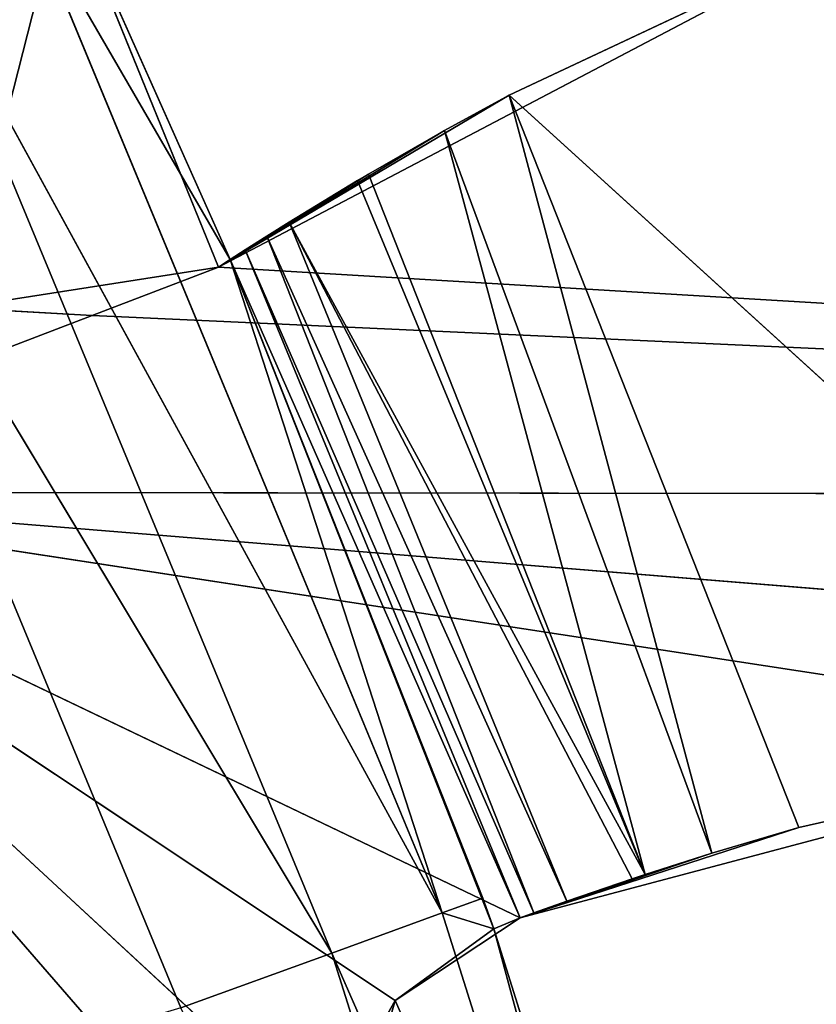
# Model space of a CAD drawing. Extents: x 0 to 110, y -110 to 0.
# Tile 1051 of 1056: x 90.21 to 92.69, y -41.99 to -38.93. Entities that reach past the tile are written whole.
import ezdxf

# ---------------------------------------------------------------- set-up
doc = ezdxf.new("R2010")
doc.units = 0
doc.header["$LTSCALE"] = 25.4
doc.layers.get('0').update_dxf_attribs({"color": 13, "linetype": 'CONTINUOUS'})

# ---------------------------------------------------------------- blocks, each defined once
blk = doc.blocks.new('REFLECTOR-LED-GU10-ES111-D')
at = {"color": 18}
for p, q in [((91.1462, 56, 42.3866), (88.9966, 56, 40.3975)), ((88.9966, 56, 40.3975), (91.1262, 56, 42.8529)), ((88.9966, 56, 40.3975), (91.1262, 56, 42.8529)), ((91.3756, 56, 41.9803), (88.9966, 56, 40.3975)), ((91.1462, 56, 42.3866), (88.9966, 56, 40.3975)), ((91.3756, 56, 41.9803), (88.9966, 56, 40.3975)), ((91.7644, 56, 41.7222), (88.9966, 56, 40.3975)), ((91.7644, 56, 41.7222), (88.9966, 56, 40.3975)), ((93.9171, 56, 41.151), (88.9966, 56, 40.3975)), ((96.1376, 56, 40.979), (88.9966, 56, 40.3975)), ((93.9171, 56, 41.151), (88.9966, 56, 40.3975)), ((96.1376, 56, 40.979), (88.9966, 56, 40.3975)), ((102.825, 56, 40.4134), (88.9966, 56, 40.3975)), ((102.825, 56, 40.4134), (88.9966, 56, 40.3975)), ((90.4329, 56, 39.8477), (88.9966, 56, 40.3975)), ((90.4329, 56, 39.8477), (88.9966, 56, 40.3975)), ((90.4329, 56, 39.8477), (90.013, 56, 39.8237)), ((90.013, 56, 39.8237), (90.4329, 46, 39.8477)), ((90.013, 56, 39.8237), (90.4329, 46, 39.8477)), ((90.4329, 56, 39.8477), (90.013, 56, 39.8237)), ((102.825, 56, 40.4134), (90.4329, 56, 39.8477)), ((90.8255, 56, 39.697), (90.4329, 56, 39.8477)), ((102.825, 56, 40.4134), (90.4329, 56, 39.8477)), ((90.4329, 56, 39.8477), (90.4329, 46, 39.8477)), ((90.4329, 56, 39.8477), (90.4329, 46, 39.8477)), ((90.4329, 56, 39.8477), (90.8255, 46, 39.697)), ((90.4329, 56, 39.8477), (90.8255, 46, 39.697)), ((90.8255, 56, 39.697), (90.4329, 56, 39.8477)), ((92.8146, 56, 38.6511), (90.8255, 56, 39.697)), ((90.8255, 56, 39.697), (102.825, 56, 40.4134)), ((90.8255, 56, 39.697), (102.825, 56, 40.4134)), ((91.7306, 54, 39.1614), (90.8255, 56, 39.697)), ((90.8255, 56, 39.697), (92.8146, 54, 38.6511)), ((91.7306, 54, 39.1614), (90.8255, 56, 39.697)), ((91.5295, 53.9736, 39.2712), (90.8255, 56, 39.697)), ((91.5295, 53.9736, 39.2712), (90.8255, 56, 39.697)), ((91.2921, 53.866, 39.4074), (90.8255, 56, 39.697)), ((91.2586, 53.8425, 39.4272), (90.8255, 56, 39.697)), ((91.2921, 53.866, 39.4074), (90.8255, 56, 39.697)), ((91.2586, 53.8425, 39.4272), (90.8255, 56, 39.697)), ((91.0454, 53.6186, 39.5568), (90.8255, 56, 39.697)), ((91.0454, 53.6186, 39.5568), (90.8255, 56, 39.697)), ((90.9765, 53.5001, 39.5999), (90.8255, 56, 39.697)), ((90.8255, 46, 39.697), (90.8255, 56, 39.697)), ((90.8255, 56, 39.697), (90.8621, 53, 39.6732)), ((90.8255, 56, 39.697), (90.8621, 53, 39.6732)), ((90.8255, 56, 39.697), (90.9091, 53.3277, 39.6428)), ((90.8255, 56, 39.697), (90.9091, 53.3277, 39.6428)), ((90.9765, 53.5001, 39.5999), (90.8255, 56, 39.697)), ((92.8146, 56, 38.6511), (90.8255, 56, 39.697)), ((90.8255, 56, 39.697), (92.8146, 54, 38.6511)), ((90.8255, 46, 39.697), (90.8255, 56, 39.697)), ((91.1462, 56, 42.3866), (91.3756, 56, 41.9803)), ((91.3756, 56, 41.9803), (91.1462, 46, 42.3866)), ((91.3756, 56, 41.9803), (91.1462, 46, 42.3866)), ((91.1462, 56, 42.3866), (91.3756, 56, 41.9803)), ((91.3756, 56, 41.9803), (91.7644, 56, 41.7222)), ((91.3756, 56, 41.9803), (91.7644, 56, 41.7222)), ((91.3756, 56, 41.9803), (91.7644, 53.4116, 41.7222)), ((91.3756, 56, 41.9803), (91.7644, 53.4116, 41.7222)), ((91.3756, 56, 41.9803), (91.6825, 53, 41.7564)), ((91.3756, 56, 41.9803), (91.6825, 53, 41.7564)), ((91.3756, 56, 41.9803), (91.3756, 46, 41.9803)), ((91.3756, 56, 41.9803), (91.3756, 46, 41.9803)), ((91.7644, 56, 41.7222), (93.9171, 56, 41.151)), ((91.7644, 53.4116, 41.7222), (91.7644, 56, 41.7222)), ((91.7644, 53.4116, 41.7222), (91.7644, 56, 41.7222)), ((91.807, 53.5, 41.7068), (91.7644, 56, 41.7222)), ((91.9095, 53.6532, 41.6702), (91.7644, 56, 41.7222)), ((91.807, 53.5, 41.7068), (91.7644, 56, 41.7222)), ((91.9095, 53.6532, 41.6702), (91.7644, 56, 41.7222)), ((92.1133, 53.8404, 41.6007), (91.7644, 56, 41.7222)), ((92.1133, 53.8404, 41.6007), (91.7644, 56, 41.7222)), ((92.1531, 53.866, 41.5875), (91.7644, 56, 41.7222)), ((91.7644, 56, 41.7222), (93.9171, 56, 41.151)), ((91.7644, 56, 41.7222), (92.6319, 54, 41.4413)), ((91.7644, 56, 41.7222), (92.6319, 54, 41.4413)), ((91.7644, 56, 41.7222), (92.3606, 53.9593, 41.5215)), ((91.7644, 56, 41.7222), (92.3606, 53.9593, 41.5215)), ((92.1531, 53.866, 41.5875), (91.7644, 56, 41.7222)), ((93.9171, 56, 41.151), (92.6319, 54, 41.4413)), ((93.9171, 56, 41.151), (92.6319, 54, 41.4413)), ((91.5295, 53.9736, 39.2712), (91.7306, 54, 39.1614)), ((91.5295, 53.9736, 39.2712), (91.7306, 54, 39.1614)), ((92.6319, 54, 41.4413), (91.7306, 54, 39.1614)), ((91.7306, 54, 39.1614), (93.9171, 54, 41.151)), ((91.7306, 54, 39.1614), (92.8146, 54, 38.6511)), ((91.7306, 54, 39.1614), (93.9171, 54, 41.151)), ((91.7306, 54, 39.1614), (92.3606, 53.9593, 41.5215)), ((91.7306, 54, 39.1614), (92.3606, 53.9593, 41.5215)), ((92.6319, 54, 41.4413), (91.7306, 54, 39.1614)), ((91.7306, 54, 39.1614), (92.8146, 54, 38.6511)), ((92.6319, 54, 41.4413), (92.3606, 53.9593, 41.5215)), ((92.6319, 54, 41.4413), (92.3606, 53.9593, 41.5215)), ((93.9171, 54, 41.151), (92.6319, 54, 41.4413)), ((93.9171, 54, 41.151), (92.6319, 54, 41.4413)), ((91.2921, 53.866, 39.4074), (91.5295, 53.9736, 39.2712)), ((91.2921, 53.866, 39.4074), (91.5295, 53.9736, 39.2712)), ((91.5295, 53.9736, 39.2712), (92.1531, 53.866, 41.5875)), ((91.5295, 53.9736, 39.2712), (92.1531, 53.866, 41.5875)), ((91.5295, 53.9736, 39.2712), (92.3606, 53.9593, 41.5215)), ((91.5295, 53.9736, 39.2712), (92.3606, 53.9593, 41.5215)), ((92.3606, 53.9593, 41.5215), (92.1531, 53.866, 41.5875)), ((92.3606, 53.9593, 41.5215), (92.1531, 53.866, 41.5875)), ((92.1531, 53.866, 41.5875), (91.0454, 53.6186, 39.5568)), ((92.1531, 53.866, 41.5875), (91.0454, 53.6186, 39.5568)), ((91.2586, 53.8425, 39.4272), (92.1531, 53.866, 41.5875)), ((91.2586, 53.8425, 39.4272), (91.2921, 53.866, 39.4074)), ((91.2586, 53.8425, 39.4272), (92.1531, 53.866, 41.5875)), ((91.2586, 53.8425, 39.4272), (91.2921, 53.866, 39.4074)), ((91.2921, 53.866, 39.4074), (92.1531, 53.866, 41.5875)), ((91.2921, 53.866, 39.4074), (92.1531, 53.866, 41.5875)), ((92.1531, 53.866, 41.5875), (92.1133, 53.8404, 41.6007)), ((92.1531, 53.866, 41.5875), (92.1133, 53.8404, 41.6007)), ((91.0454, 53.6186, 39.5568), (91.2586, 53.8425, 39.4272)), ((91.0454, 53.6186, 39.5568), (91.2586, 53.8425, 39.4272)), ((92.1133, 53.8404, 41.6007), (91.0454, 53.6186, 39.5568)), ((92.1133, 53.8404, 41.6007), (91.0454, 53.6186, 39.5568)), ((92.1133, 53.8404, 41.6007), (91.9095, 53.6532, 41.6702)), ((92.1133, 53.8404, 41.6007), (91.9095, 53.6532, 41.6702)), ((90.9765, 53.5001, 39.5999), (91.9095, 53.6532, 41.6702)), ((90.9765, 53.5001, 39.5999), (91.9095, 53.6532, 41.6702)), ((91.0454, 53.6186, 39.5568), (91.9095, 53.6532, 41.6702)), ((91.0454, 53.6186, 39.5568), (91.9095, 53.6532, 41.6702)), ((91.9095, 53.6532, 41.6702), (91.807, 53.5, 41.7068)), ((91.9095, 53.6532, 41.6702), (91.807, 53.5, 41.7068)), ((90.9765, 53.5001, 39.5999), (91.0454, 53.6186, 39.5568)), ((90.9765, 53.5001, 39.5999), (91.0454, 53.6186, 39.5568)), ((90.9091, 53.3277, 39.6428), (90.9765, 53.5001, 39.5999)), ((90.9091, 53.3277, 39.6428), (90.9765, 53.5001, 39.5999)), ((90.9091, 53.3277, 39.6428), (91.807, 53.5, 41.7068)), ((90.9091, 53.3277, 39.6428), (91.807, 53.5, 41.7068)), ((90.9765, 53.5001, 39.5999), (91.807, 53.5, 41.7068)), ((90.9765, 53.5001, 39.5999), (91.807, 53.5, 41.7068)), ((91.807, 53.5, 41.7068), (91.7644, 53.4116, 41.7222)), ((91.807, 53.5, 41.7068), (91.7644, 53.4116, 41.7222)), ((90.8621, 53, 39.6732), (91.7644, 53.4116, 41.7222)), ((90.8621, 53, 39.6732), (91.7644, 53.4116, 41.7222)), ((90.9091, 53.3277, 39.6428), (91.7644, 53.4116, 41.7222)), ((90.9091, 53.3277, 39.6428), (91.7644, 53.4116, 41.7222)), ((91.7644, 53.4116, 41.7222), (91.6825, 53, 41.7564)), ((91.7644, 53.4116, 41.7222), (91.6825, 53, 41.7564)), ((90.8621, 53, 39.6732), (90.9091, 53.3277, 39.6428)), ((90.8621, 53, 39.6732), (90.9091, 53.3277, 39.6428)), ((90.8255, 46, 39.697), (90.8621, 53, 39.6732)), ((90.8255, 46, 39.697), (90.8621, 53, 39.6732)), ((90.8621, 46, 39.6732), (90.8621, 53, 39.6732)), ((90.8621, 53, 39.6732), (91.648, 46, 41.6612)), ((90.8621, 53, 39.6732), (91.648, 46, 41.6612)), ((90.8621, 53, 39.6732), (91.6825, 53, 41.7564)), ((90.8621, 53, 39.6732), (91.6825, 53, 41.7564)), ((90.8621, 46, 39.6732), (90.8621, 53, 39.6732)), ((91.6825, 53, 41.7564), (91.3756, 46, 41.9803)), ((91.6825, 53, 41.7564), (91.3756, 46, 41.9803)), ((91.6825, 53, 41.7564), (91.648, 46, 41.6612)), ((91.6825, 53, 41.7564), (91.648, 46, 41.6612)), ((91.6825, 53, 41.7564), (91.6825, 46, 41.7564)), ((91.6825, 53, 41.7564), (91.6825, 46, 41.7564)), ((90.4329, 46, 39.8477), (90.013, 46, 39.8237)), ((90.8255, 46, 39.697), (90.013, 46, 39.8237)), ((90.4329, 46, 39.8477), (90.013, 46, 39.8237)), ((90.8255, 46, 39.697), (90.013, 46, 39.8237)), ((90.346, 46, 38.5179), (90.013, 46, 39.8237)), ((90.346, 46, 38.5179), (90.013, 46, 39.8237)), ((90.8621, 46, 39.6732), (90.2246, 45.5, 38.5745)), ((90.8621, 46, 39.6732), (90.2246, 45.5, 38.5745)), ((90.346, 46, 38.5179), (90.8621, 46, 39.6732)), ((90.346, 46, 38.5179), (90.8621, 46, 39.6732)), ((90.346, 46, 38.5179), (90.8255, 46, 39.697)), ((90.346, 46, 38.5179), (90.8255, 46, 39.697)), ((90.8255, 46, 39.697), (90.4329, 46, 39.8477)), ((90.8255, 46, 39.697), (90.4329, 46, 39.8477)), ((90.8621, 46, 39.6732), (90.8255, 46, 39.697)), ((90.8621, 46, 39.6732), (90.8255, 46, 39.697)), ((91.648, 46, 41.6612), (90.8621, 46, 39.6732)), ((90.8621, 46, 39.6732), (91.5221, 45.5, 41.707)), ((91.648, 46, 41.6612), (90.8621, 46, 39.6732)), ((90.8621, 46, 39.6732), (91.5221, 45.5, 41.707)), ((91.1262, 46, 42.8529), (91.3756, 46, 41.9803)), ((91.1262, 46, 42.8529), (91.3756, 46, 41.9803)), ((91.1462, 46, 42.3866), (91.3756, 46, 41.9803)), ((91.1462, 46, 42.3866), (91.3756, 46, 41.9803)), ((91.3756, 46, 41.9803), (91.6825, 46, 41.7564)), ((91.3756, 46, 41.9803), (91.6825, 46, 41.7564)), ((91.3756, 46, 41.9803), (92.6711, 46, 44.9061)), ((91.3756, 46, 41.9803), (92.6711, 46, 44.9061)), ((91.648, 46, 41.6612), (91.5221, 45.5, 41.707)), ((91.648, 46, 41.6612), (91.5221, 45.5, 41.707)), ((91.6825, 46, 41.7564), (91.5221, 45.5, 41.707)), ((91.6825, 46, 41.7564), (91.5221, 45.5, 41.707)), ((91.6825, 46, 41.7564), (91.648, 46, 41.6612)), ((91.6825, 46, 41.7564), (91.648, 46, 41.6612)), ((91.6825, 46, 41.7564), (92.5417, 45.5, 44.9407)), ((91.6825, 46, 41.7564), (92.6711, 46, 44.9061)), ((91.6825, 46, 41.7564), (92.5417, 45.5, 44.9407)), ((91.6825, 46, 41.7564), (92.6711, 46, 44.9061)), ((89.8929, 45.134, 38.7292), (91.5221, 45.5, 41.707)), ((89.8929, 45.134, 38.7292), (91.5221, 45.5, 41.707)), ((91.5221, 45.5, 41.707), (90.2246, 45.5, 38.5745)), ((91.5221, 45.5, 41.707), (90.2246, 45.5, 38.5745)), ((91.1782, 45.134, 41.8322), (92.5417, 45.5, 44.9407)), ((91.1782, 45.134, 41.8322), (92.5417, 45.5, 44.9407)), ((91.1782, 45.134, 41.8322), (91.5221, 45.5, 41.707)), ((91.1782, 45.134, 41.8322), (91.5221, 45.5, 41.707)), ((92.5417, 45.5, 44.9407), (91.5221, 45.5, 41.707)), ((92.5417, 45.5, 44.9407), (91.5221, 45.5, 41.707)), ((89.4397, 45, 38.9405), (91.1782, 45.134, 41.8322)), ((89.4397, 45, 38.9405), (91.1782, 45.134, 41.8322)), ((91.1782, 45.134, 41.8322), (89.8929, 45.134, 38.7292)), ((91.1782, 45.134, 41.8322), (89.8929, 45.134, 38.7292)), ((90.7083, 45, 42.0032), (91.1782, 45.134, 41.8322)), ((90.7083, 45, 42.0032), (91.1782, 45.134, 41.8322)), ((92.1881, 45.134, 45.0355), (91.1782, 45.134, 41.8322)), ((92.1881, 45.134, 45.0355), (91.1782, 45.134, 41.8322)), ((89.4397, 45, 38.9405), (90.7083, 45, 42.0032)), ((89.4397, 45, 38.9405), (90.7083, 45, 42.0032))]:
    blk.add_line(p, q, dxfattribs=at)
mesh = blk.add_polyface(dxfattribs=at)
corners = [(91.1262, 56, 42.8529), (91.1462, 56, 42.3866), (88.9966, 56, 40.3975)]
mesh.append_faces([[corners[k] for k in face] for face in [(0, 1, 2)]], dxfattribs={"color": 18})
mesh = blk.add_polyface(dxfattribs=at)
corners = [(90.1891, 56, 43.5664), (91.1262, 56, 42.8529), (88.9966, 56, 40.3975)]
mesh.append_faces([[corners[k] for k in face] for face in [(0, 1, 2)]], dxfattribs={"color": 18})
mesh = blk.add_polyface(dxfattribs=at)
corners = [(91.1462, 56, 42.3866), (91.3756, 56, 41.9803), (88.9966, 56, 40.3975)]
mesh.append_faces([[corners[k] for k in face] for face in [(0, 1, 2)]], dxfattribs={"color": 18})
mesh = blk.add_polyface(dxfattribs=at)
corners = [(91.3756, 56, 41.9803), (91.7644, 56, 41.7222), (88.9966, 56, 40.3975)]
mesh.append_faces([[corners[k] for k in face] for face in [(0, 1, 2)]], dxfattribs={"color": 18})
mesh = blk.add_polyface(dxfattribs=at)
corners = [(91.7644, 56, 41.7222), (93.9171, 56, 41.151), (88.9966, 56, 40.3975)]
mesh.append_faces([[corners[k] for k in face] for face in [(0, 1, 2)]], dxfattribs={"color": 18})
mesh = blk.add_polyface(dxfattribs=at)
corners = [(93.9171, 56, 41.151), (96.1376, 56, 40.979), (88.9966, 56, 40.3975)]
mesh.append_faces([[corners[k] for k in face] for face in [(0, 1, 2)]], dxfattribs={"color": 18})
mesh = blk.add_polyface(dxfattribs=at)
corners = [(96.1376, 56, 40.979), (102.825, 56, 40.4134), (88.9966, 56, 40.3975)]
mesh.append_faces([[corners[k] for k in face] for face in [(0, 1, 2)]], dxfattribs={"color": 18})
mesh = blk.add_polyface(dxfattribs=at)
corners = [(102.825, 56, 40.4134), (90.4329, 56, 39.8477), (88.9966, 56, 40.3975)]
mesh.append_faces([[corners[k] for k in face] for face in [(0, 1, 2)]], dxfattribs={"color": 18})
mesh = blk.add_polyface(dxfattribs=at)
corners = [(88.9966, 56, 40.3975), (90.4329, 56, 39.8477), (90.013, 56, 39.8237)]
mesh.append_faces([[corners[k] for k in face] for face in [(0, 1, 2)]], dxfattribs={"color": 18})
mesh = blk.add_polyface(dxfattribs=at)
corners = [(90.4329, 46, 39.8477), (90.013, 46, 39.8237), (90.013, 56, 39.8237)]
mesh.append_faces([[corners[k] for k in face] for face in [(0, 1, 2)]], dxfattribs={"color": 18})
mesh = blk.add_polyface(dxfattribs=at)
corners = [(90.4329, 46, 39.8477), (90.013, 56, 39.8237), (90.4329, 56, 39.8477)]
mesh.append_faces([[corners[k] for k in face] for face in [(0, 1, 2)]], dxfattribs={"color": 18})
mesh = blk.add_polyface(dxfattribs=at)
corners = [(102.825, 56, 40.4134), (90.8255, 56, 39.697), (90.4329, 56, 39.8477)]
mesh.append_faces([[corners[k] for k in face] for face in [(0, 1, 2)]], dxfattribs={"color": 18})
mesh = blk.add_polyface(dxfattribs=at)
corners = [(90.8255, 46, 39.697), (90.4329, 46, 39.8477), (90.4329, 56, 39.8477)]
mesh.append_faces([[corners[k] for k in face] for face in [(0, 1, 2)]], dxfattribs={"color": 18})
mesh = blk.add_polyface(dxfattribs=at)
corners = [(90.8255, 46, 39.697), (90.4329, 56, 39.8477), (90.8255, 56, 39.697)]
mesh.append_faces([[corners[k] for k in face] for face in [(0, 1, 2)]], dxfattribs={"color": 18})
mesh = blk.add_polyface(dxfattribs=at)
corners = [(102.825, 56, 40.4134), (92.8146, 56, 38.6511), (90.8255, 56, 39.697)]
mesh.append_faces([[corners[k] for k in face] for face in [(0, 1, 2)]], dxfattribs={"color": 18})
mesh = blk.add_polyface(dxfattribs=at)
corners = [(92.8146, 54, 38.6511), (91.7306, 54, 39.1614), (90.8255, 56, 39.697)]
mesh.append_faces([[corners[k] for k in face] for face in [(0, 1, 2)]], dxfattribs={"color": 18})
mesh = blk.add_polyface(dxfattribs=at)
corners = [(91.7306, 54, 39.1614), (91.5295, 53.9736, 39.2712), (90.8255, 56, 39.697)]
mesh.append_faces([[corners[k] for k in face] for face in [(0, 1, 2)]], dxfattribs={"color": 18})
mesh = blk.add_polyface(dxfattribs=at)
corners = [(91.5295, 53.9736, 39.2712), (91.2921, 53.866, 39.4074), (90.8255, 56, 39.697)]
mesh.append_faces([[corners[k] for k in face] for face in [(0, 1, 2)]], dxfattribs={"color": 18})
mesh = blk.add_polyface(dxfattribs=at)
corners = [(91.2921, 53.866, 39.4074), (91.2586, 53.8425, 39.4272), (90.8255, 56, 39.697)]
mesh.append_faces([[corners[k] for k in face] for face in [(0, 1, 2)]], dxfattribs={"color": 18})
mesh = blk.add_polyface(dxfattribs=at)
corners = [(91.2586, 53.8425, 39.4272), (91.0454, 53.6186, 39.5568), (90.8255, 56, 39.697)]
mesh.append_faces([[corners[k] for k in face] for face in [(0, 1, 2)]], dxfattribs={"color": 18})
mesh = blk.add_polyface(dxfattribs=at)
corners = [(91.0454, 53.6186, 39.5568), (90.9765, 53.5001, 39.5999), (90.8255, 56, 39.697)]
mesh.append_faces([[corners[k] for k in face] for face in [(0, 1, 2)]], dxfattribs={"color": 18})
mesh = blk.add_polyface(dxfattribs=at)
corners = [(90.8621, 53, 39.6732), (90.8255, 46, 39.697), (90.8255, 56, 39.697)]
mesh.append_faces([[corners[k] for k in face] for face in [(0, 1, 2)]], dxfattribs={"color": 18})
mesh = blk.add_polyface(dxfattribs=at)
corners = [(90.9091, 53.3277, 39.6428), (90.8621, 53, 39.6732), (90.8255, 56, 39.697)]
mesh.append_faces([[corners[k] for k in face] for face in [(0, 1, 2)]], dxfattribs={"color": 18})
mesh = blk.add_polyface(dxfattribs=at)
corners = [(90.9765, 53.5001, 39.5999), (90.9091, 53.3277, 39.6428), (90.8255, 56, 39.697)]
mesh.append_faces([[corners[k] for k in face] for face in [(0, 1, 2)]], dxfattribs={"color": 18})
mesh = blk.add_polyface(dxfattribs=at)
corners = [(92.8146, 54, 38.6511), (90.8255, 56, 39.697), (92.8146, 56, 38.6511)]
mesh.append_faces([[corners[k] for k in face] for face in [(0, 1, 2)]], dxfattribs={"color": 18})
mesh = blk.add_polyface(dxfattribs=at)
corners = [(91.3756, 56, 41.9803), (91.1462, 46, 42.3866), (91.3756, 46, 41.9803)]
mesh.append_faces([[corners[k] for k in face] for face in [(0, 1, 2)]], dxfattribs={"color": 18})
mesh = blk.add_polyface(dxfattribs=at)
corners = [(91.1462, 56, 42.3866), (91.1462, 46, 42.3866), (91.3756, 56, 41.9803)]
mesh.append_faces([[corners[k] for k in face] for face in [(0, 1, 2)]], dxfattribs={"color": 18})
mesh = blk.add_polyface(dxfattribs=at)
corners = [(91.7644, 56, 41.7222), (91.3756, 56, 41.9803), (91.7644, 53.4116, 41.7222)]
mesh.append_faces([[corners[k] for k in face] for face in [(0, 1, 2)]], dxfattribs={"color": 18})
mesh = blk.add_polyface(dxfattribs=at)
corners = [(91.7644, 53.4116, 41.7222), (91.3756, 56, 41.9803), (91.6825, 53, 41.7564)]
mesh.append_faces([[corners[k] for k in face] for face in [(0, 1, 2)]], dxfattribs={"color": 18})
mesh = blk.add_polyface(dxfattribs=at)
corners = [(91.6825, 53, 41.7564), (91.3756, 56, 41.9803), (91.3756, 46, 41.9803)]
mesh.append_faces([[corners[k] for k in face] for face in [(0, 1, 2)]], dxfattribs={"color": 18})
mesh = blk.add_polyface(dxfattribs=at)
corners = [(91.807, 53.5, 41.7068), (91.7644, 56, 41.7222), (91.7644, 53.4116, 41.7222)]
mesh.append_faces([[corners[k] for k in face] for face in [(0, 1, 2)]], dxfattribs={"color": 18})
mesh = blk.add_polyface(dxfattribs=at)
corners = [(91.9095, 53.6532, 41.6702), (91.7644, 56, 41.7222), (91.807, 53.5, 41.7068)]
mesh.append_faces([[corners[k] for k in face] for face in [(0, 1, 2)]], dxfattribs={"color": 18})
mesh = blk.add_polyface(dxfattribs=at)
corners = [(92.1133, 53.8404, 41.6007), (91.7644, 56, 41.7222), (91.9095, 53.6532, 41.6702)]
mesh.append_faces([[corners[k] for k in face] for face in [(0, 1, 2)]], dxfattribs={"color": 18})
mesh = blk.add_polyface(dxfattribs=at)
corners = [(92.1531, 53.866, 41.5875), (91.7644, 56, 41.7222), (92.1133, 53.8404, 41.6007)]
mesh.append_faces([[corners[k] for k in face] for face in [(0, 1, 2)]], dxfattribs={"color": 18})
mesh = blk.add_polyface(dxfattribs=at)
corners = [(93.9171, 56, 41.151), (91.7644, 56, 41.7222), (92.6319, 54, 41.4413)]
mesh.append_faces([[corners[k] for k in face] for face in [(0, 1, 2)]], dxfattribs={"color": 18})
mesh = blk.add_polyface(dxfattribs=at)
corners = [(92.6319, 54, 41.4413), (91.7644, 56, 41.7222), (92.3606, 53.9593, 41.5215)]
mesh.append_faces([[corners[k] for k in face] for face in [(0, 1, 2)]], dxfattribs={"color": 18})
mesh = blk.add_polyface(dxfattribs=at)
corners = [(92.3606, 53.9593, 41.5215), (91.7644, 56, 41.7222), (92.1531, 53.866, 41.5875)]
mesh.append_faces([[corners[k] for k in face] for face in [(0, 1, 2)]], dxfattribs={"color": 18})
mesh = blk.add_polyface(dxfattribs=at)
corners = [(93.9171, 56, 41.151), (92.6319, 54, 41.4413), (93.9171, 54, 41.151)]
mesh.append_faces([[corners[k] for k in face] for face in [(0, 1, 2)]], dxfattribs={"color": 18})
mesh = blk.add_polyface(dxfattribs=at)
corners = [(92.3606, 53.9593, 41.5215), (91.5295, 53.9736, 39.2712), (91.7306, 54, 39.1614)]
mesh.append_faces([[corners[k] for k in face] for face in [(0, 1, 2)]], dxfattribs={"color": 18})
mesh = blk.add_polyface(dxfattribs=at)
corners = [(92.6319, 54, 41.4413), (91.7306, 54, 39.1614), (93.9171, 54, 41.151)]
mesh.append_faces([[corners[k] for k in face] for face in [(0, 1, 2)]], dxfattribs={"color": 18})
mesh = blk.add_polyface(dxfattribs=at)
corners = [(93.9171, 54, 41.151), (91.7306, 54, 39.1614), (92.8146, 54, 38.6511)]
mesh.append_faces([[corners[k] for k in face] for face in [(0, 1, 2)]], dxfattribs={"color": 18})
mesh = blk.add_polyface(dxfattribs=at)
corners = [(92.3606, 53.9593, 41.5215), (91.7306, 54, 39.1614), (92.6319, 54, 41.4413)]
mesh.append_faces([[corners[k] for k in face] for face in [(0, 1, 2)]], dxfattribs={"color": 18})
mesh = blk.add_polyface(dxfattribs=at)
corners = [(92.1531, 53.866, 41.5875), (91.2921, 53.866, 39.4074), (91.5295, 53.9736, 39.2712)]
mesh.append_faces([[corners[k] for k in face] for face in [(0, 1, 2)]], dxfattribs={"color": 18})
mesh = blk.add_polyface(dxfattribs=at)
corners = [(92.1531, 53.866, 41.5875), (91.5295, 53.9736, 39.2712), (92.3606, 53.9593, 41.5215)]
mesh.append_faces([[corners[k] for k in face] for face in [(0, 1, 2)]], dxfattribs={"color": 18})
mesh = blk.add_polyface(dxfattribs=at)
corners = [(92.1531, 53.866, 41.5875), (91.0454, 53.6186, 39.5568), (91.2586, 53.8425, 39.4272)]
mesh.append_faces([[corners[k] for k in face] for face in [(0, 1, 2)]], dxfattribs={"color": 18})
mesh = blk.add_polyface(dxfattribs=at)
corners = [(92.1133, 53.8404, 41.6007), (91.0454, 53.6186, 39.5568), (92.1531, 53.866, 41.5875)]
mesh.append_faces([[corners[k] for k in face] for face in [(0, 1, 2)]], dxfattribs={"color": 18})
mesh = blk.add_polyface(dxfattribs=at)
corners = [(92.1531, 53.866, 41.5875), (91.2586, 53.8425, 39.4272), (91.2921, 53.866, 39.4074)]
mesh.append_faces([[corners[k] for k in face] for face in [(0, 1, 2)]], dxfattribs={"color": 18})
mesh = blk.add_polyface(dxfattribs=at)
corners = [(91.9095, 53.6532, 41.6702), (91.0454, 53.6186, 39.5568), (92.1133, 53.8404, 41.6007)]
mesh.append_faces([[corners[k] for k in face] for face in [(0, 1, 2)]], dxfattribs={"color": 18})
mesh = blk.add_polyface(dxfattribs=at)
corners = [(91.9095, 53.6532, 41.6702), (91.807, 53.5, 41.7068), (90.9765, 53.5001, 39.5999)]
mesh.append_faces([[corners[k] for k in face] for face in [(0, 1, 2)]], dxfattribs={"color": 18})
mesh = blk.add_polyface(dxfattribs=at)
corners = [(91.9095, 53.6532, 41.6702), (90.9765, 53.5001, 39.5999), (91.0454, 53.6186, 39.5568)]
mesh.append_faces([[corners[k] for k in face] for face in [(0, 1, 2)]], dxfattribs={"color": 18})
mesh = blk.add_polyface(dxfattribs=at)
corners = [(90.9765, 53.5001, 39.5999), (91.807, 53.5, 41.7068), (90.9091, 53.3277, 39.6428)]
mesh.append_faces([[corners[k] for k in face] for face in [(0, 1, 2)]], dxfattribs={"color": 18})
mesh = blk.add_polyface(dxfattribs=at)
corners = [(91.807, 53.5, 41.7068), (91.7644, 53.4116, 41.7222), (90.9091, 53.3277, 39.6428)]
mesh.append_faces([[corners[k] for k in face] for face in [(0, 1, 2)]], dxfattribs={"color": 18})
mesh = blk.add_polyface(dxfattribs=at)
corners = [(91.7644, 53.4116, 41.7222), (91.6825, 53, 41.7564), (90.8621, 53, 39.6732)]
mesh.append_faces([[corners[k] for k in face] for face in [(0, 1, 2)]], dxfattribs={"color": 18})
mesh = blk.add_polyface(dxfattribs=at)
corners = [(91.7644, 53.4116, 41.7222), (90.8621, 53, 39.6732), (90.9091, 53.3277, 39.6428)]
mesh.append_faces([[corners[k] for k in face] for face in [(0, 1, 2)]], dxfattribs={"color": 18})
mesh = blk.add_polyface(dxfattribs=at)
corners = [(90.8621, 46, 39.6732), (90.8255, 46, 39.697), (90.8621, 53, 39.6732)]
mesh.append_faces([[corners[k] for k in face] for face in [(0, 1, 2)]], dxfattribs={"color": 18})
mesh = blk.add_polyface(dxfattribs=at)
corners = [(90.8621, 53, 39.6732), (91.648, 46, 41.6612), (90.8621, 46, 39.6732)]
mesh.append_faces([[corners[k] for k in face] for face in [(0, 1, 2)]], dxfattribs={"color": 18})
mesh = blk.add_polyface(dxfattribs=at)
corners = [(91.6825, 53, 41.7564), (91.648, 46, 41.6612), (90.8621, 53, 39.6732)]
mesh.append_faces([[corners[k] for k in face] for face in [(0, 1, 2)]], dxfattribs={"color": 18})
mesh = blk.add_polyface(dxfattribs=at)
corners = [(91.6825, 53, 41.7564), (91.3756, 46, 41.9803), (91.6825, 46, 41.7564)]
mesh.append_faces([[corners[k] for k in face] for face in [(0, 1, 2)]], dxfattribs={"color": 18})
mesh = blk.add_polyface(dxfattribs=at)
corners = [(91.6825, 53, 41.7564), (91.6825, 46, 41.7564), (91.648, 46, 41.6612)]
mesh.append_faces([[corners[k] for k in face] for face in [(0, 1, 2)]], dxfattribs={"color": 18})
mesh = blk.add_polyface(dxfattribs=at)
corners = [(89.3802, 46, 39.2985), (90.346, 46, 38.5179), (86.7513, 46, 33.9166)]
mesh.append_faces([[corners[k] for k in face] for face in [(0, 1, 2)]], dxfattribs={"color": 18})
mesh = blk.add_polyface(dxfattribs=at)
corners = [(89.6401, 46, 39.6292), (90.346, 46, 38.5179), (89.3802, 46, 39.2985)]
mesh.append_faces([[corners[k] for k in face] for face in [(0, 1, 2)]], dxfattribs={"color": 18})
mesh = blk.add_polyface(dxfattribs=at)
corners = [(90.013, 46, 39.8237), (90.346, 46, 38.5179), (89.6401, 46, 39.6292)]
mesh.append_faces([[corners[k] for k in face] for face in [(0, 1, 2)]], dxfattribs={"color": 18})
mesh = blk.add_polyface(dxfattribs=at)
corners = [(90.4329, 46, 39.8477), (90.8255, 46, 39.697), (90.013, 46, 39.8237)]
mesh.append_faces([[corners[k] for k in face] for face in [(0, 1, 2)]], dxfattribs={"color": 18})
mesh = blk.add_polyface(dxfattribs=at)
corners = [(90.013, 46, 39.8237), (90.8255, 46, 39.697), (90.346, 46, 38.5179)]
mesh.append_faces([[corners[k] for k in face] for face in [(0, 1, 2)]], dxfattribs={"color": 18})
mesh = blk.add_polyface(dxfattribs=at)
corners = [(90.8621, 46, 39.6732), (90.2246, 45.5, 38.5745), (90.346, 46, 38.5179)]
mesh.append_faces([[corners[k] for k in face] for face in [(0, 1, 2)]], dxfattribs={"color": 18})
mesh = blk.add_polyface(dxfattribs=at)
corners = [(90.8621, 46, 39.6732), (91.5221, 45.5, 41.707), (90.2246, 45.5, 38.5745)]
mesh.append_faces([[corners[k] for k in face] for face in [(0, 1, 2)]], dxfattribs={"color": 18})
mesh = blk.add_polyface(dxfattribs=at)
corners = [(90.8255, 46, 39.697), (90.8621, 46, 39.6732), (90.346, 46, 38.5179)]
mesh.append_faces([[corners[k] for k in face] for face in [(0, 1, 2)]], dxfattribs={"color": 18})
mesh = blk.add_polyface(dxfattribs=at)
corners = [(91.648, 46, 41.6612), (91.5221, 45.5, 41.707), (90.8621, 46, 39.6732)]
mesh.append_faces([[corners[k] for k in face] for face in [(0, 1, 2)]], dxfattribs={"color": 18})
mesh = blk.add_polyface(dxfattribs=at)
corners = [(91.1262, 46, 42.8529), (91.3756, 46, 41.9803), (91.1462, 46, 42.3866)]
mesh.append_faces([[corners[k] for k in face] for face in [(0, 1, 2)]], dxfattribs={"color": 18})
mesh = blk.add_polyface(dxfattribs=at)
corners = [(92.6711, 46, 44.9061), (91.3756, 46, 41.9803), (91.1262, 46, 42.8529)]
mesh.append_faces([[corners[k] for k in face] for face in [(0, 1, 2)]], dxfattribs={"color": 18})
mesh = blk.add_polyface(dxfattribs=at)
corners = [(92.6711, 46, 44.9061), (91.6825, 46, 41.7564), (91.3756, 46, 41.9803)]
mesh.append_faces([[corners[k] for k in face] for face in [(0, 1, 2)]], dxfattribs={"color": 18})
mesh = blk.add_polyface(dxfattribs=at)
corners = [(91.6825, 46, 41.7564), (91.5221, 45.5, 41.707), (91.648, 46, 41.6612)]
mesh.append_faces([[corners[k] for k in face] for face in [(0, 1, 2)]], dxfattribs={"color": 18})
mesh = blk.add_polyface(dxfattribs=at)
corners = [(91.6825, 46, 41.7564), (92.5417, 45.5, 44.9407), (91.5221, 45.5, 41.707)]
mesh.append_faces([[corners[k] for k in face] for face in [(0, 1, 2)]], dxfattribs={"color": 18})
mesh = blk.add_polyface(dxfattribs=at)
corners = [(92.6711, 46, 44.9061), (92.5417, 45.5, 44.9407), (91.6825, 46, 41.7564)]
mesh.append_faces([[corners[k] for k in face] for face in [(0, 1, 2)]], dxfattribs={"color": 18})
mesh = blk.add_polyface(dxfattribs=at)
corners = [(91.1782, 45.134, 41.8322), (89.8929, 45.134, 38.7292), (91.5221, 45.5, 41.707)]
mesh.append_faces([[corners[k] for k in face] for face in [(0, 1, 2)]], dxfattribs={"color": 18})
mesh = blk.add_polyface(dxfattribs=at)
corners = [(91.5221, 45.5, 41.707), (89.8929, 45.134, 38.7292), (90.2246, 45.5, 38.5745)]
mesh.append_faces([[corners[k] for k in face] for face in [(0, 1, 2)]], dxfattribs={"color": 18})
mesh = blk.add_polyface(dxfattribs=at)
corners = [(92.1881, 45.134, 45.0355), (91.1782, 45.134, 41.8322), (92.5417, 45.5, 44.9407)]
mesh.append_faces([[corners[k] for k in face] for face in [(0, 1, 2)]], dxfattribs={"color": 18})
mesh = blk.add_polyface(dxfattribs=at)
corners = [(92.5417, 45.5, 44.9407), (91.1782, 45.134, 41.8322), (91.5221, 45.5, 41.707)]
mesh.append_faces([[corners[k] for k in face] for face in [(0, 1, 2)]], dxfattribs={"color": 18})
mesh = blk.add_polyface(dxfattribs=at)
corners = [(90.7083, 45, 42.0032), (89.4397, 45, 38.9405), (91.1782, 45.134, 41.8322)]
mesh.append_faces([[corners[k] for k in face] for face in [(0, 1, 2)]], dxfattribs={"color": 18})
mesh = blk.add_polyface(dxfattribs=at)
corners = [(91.1782, 45.134, 41.8322), (89.4397, 45, 38.9405), (89.8929, 45.134, 38.7292)]
mesh.append_faces([[corners[k] for k in face] for face in [(0, 1, 2)]], dxfattribs={"color": 18})
mesh = blk.add_polyface(dxfattribs=at)
corners = [(92.1881, 45.134, 45.0355), (90.7083, 45, 42.0032), (91.1782, 45.134, 41.8322)]
mesh.append_faces([[corners[k] for k in face] for face in [(0, 1, 2)]], dxfattribs={"color": 18})
mesh = blk.add_polyface(dxfattribs=at)
corners = [(78.2244, 45, 45.7465), (89.4397, 45, 38.9405), (90.7083, 45, 42.0032)]
mesh.append_faces([[corners[k] for k in face] for face in [(0, 1, 2)]], dxfattribs={"color": 18})

msp = doc.modelspace()

# ---------------------------------------------------------------- block references
at = {"color": 0, "extrusion": (0, -1, -3.82857e-16)}
msp.add_blockref('REFLECTOR-LED-GU10-ES111-D', (0, 0), dxfattribs=at)

doc.saveas('drawing.dxf')
